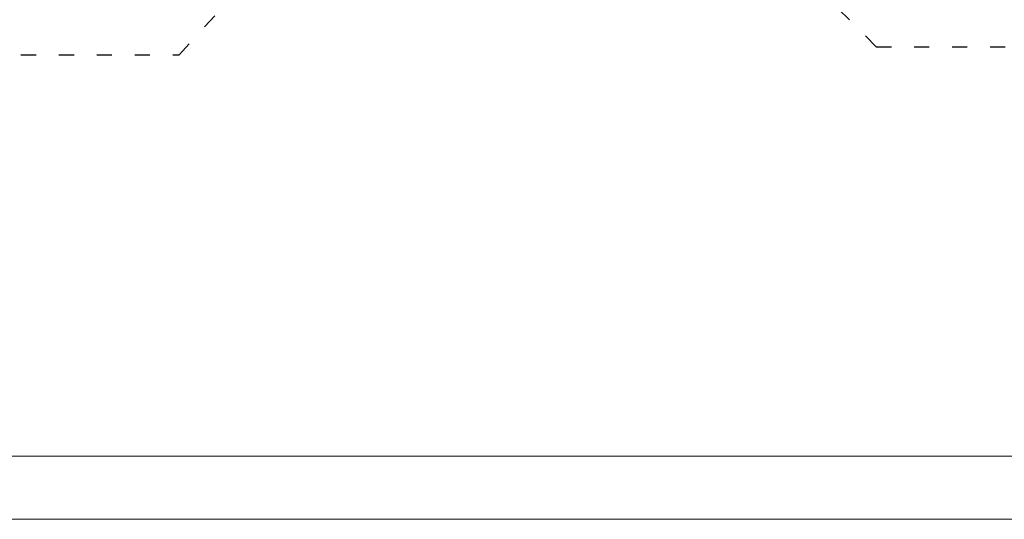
# Model space of a CAD drawing. Header units: millimetres. Extents: x 1814 to 94182, y 11562 to 49454.
# Tile 532 of 656: x 29224 to 30002, y 24526 to 24921. Entities that reach past the tile are written whole.
import ezdxf

# ---------------------------------------------------------------- set-up
doc = ezdxf.new("R2010")
doc.units = ezdxf.units.MM
doc.linetypes.add('ACAD_ISO03W100', pattern=[30, 12, -18])
doc.layers.add('grunt', color=15, linetype='Continuous')
doc.layers.add('pomoc', color=210, linetype='Continuous', lineweight=9, plot=False)
doc.layers.add('ramka', color=84, linetype='Continuous', lineweight=15)

msp = doc.modelspace()

# ---------------------------------------------------------------- linework, layer by layer
at = {"layer": 'grunt', "linetype": 'ACAD_ISO03W100'}
for p, q in [((29900.985, 24899.705), (29801.385, 24999.305)), ((29349.835, 24893.205), (29422.535, 24972.405)), ((29164.835, 24893.205), (29349.835, 24893.205)), ((29900.985, 24899.705), (30110.985, 24899.705))]:
    msp.add_line(p, q, dxfattribs=at)
at = {"layer": 'pomoc'}
msp.add_lwpolyline([(28773.119, 26011.05), (32373.119, 26011.05), (32373.119, 24526.05), (28773.119, 24526.05)], close=True, dxfattribs=at)
at = {"layer": 'ramka', "linetype": 'Continuous'}
msp.add_line((32323.119, 24576.05), (28773.119, 24576.05), dxfattribs=at)

doc.saveas('drawing.dxf')
